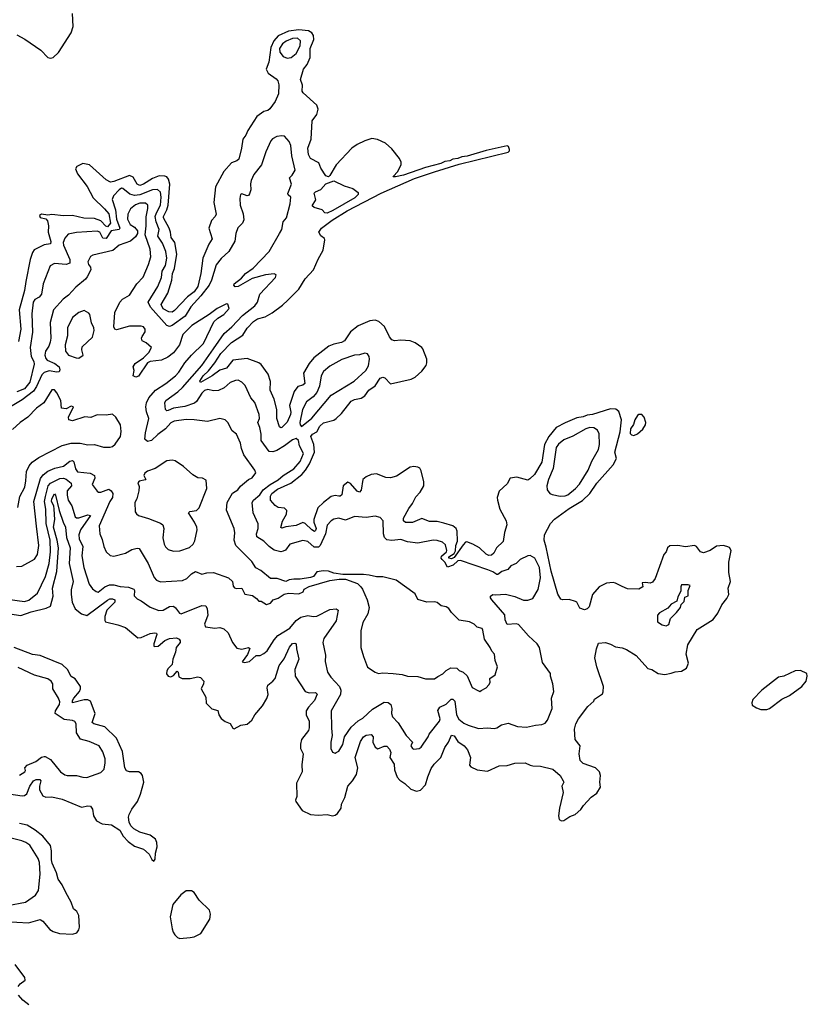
# Model space of a CAD drawing. Extents: x 1246230 to 1426786, y 660032 to 763141.
# Tile 428 of 566: x 1417947 to 1424037, y 673978 to 681587. Entities that reach past the tile are written whole.
import ezdxf

# ---------------------------------------------------------------- set-up
doc = ezdxf.new("R2010")
doc.units = 0

msp = doc.modelspace()

# ---------------------------------------------------------------- linework, layer by layer
at = {"layer": '0CON10XD'}
for points in [[(1417925, 681470.6), (1417987, 681437), (1418110.5, 681350.5), (1418165, 681294.4), (1418185, 681290), (1418205, 681294.4), (1418247, 681333), (1418343.7, 681485), (1418361.6, 681535), (1418354.1, 681634.1)], [(1420119.4, 675955), (1420140, 675915), (1420127.5, 675827.5), (1420130, 675775), (1420087.3, 675687.3), (1420090, 675585), (1420080.6, 675555), (1420083.1, 675545), (1420130, 675475), (1420194.5, 675444.5), (1420255, 675439.2), (1420324.2, 675444.2), (1420365, 675434), (1420385, 675438.8), (1420405, 675453.8), (1420432, 675495), (1420436.2, 675525), (1420461.4, 675575), (1420483.8, 675665), (1420521.4, 675705), (1420551.9, 675755), (1420561.5, 675805), (1420541.3, 675885), (1420581.6, 676008.4), (1420604.4, 676045.6), (1420625, 676057.2), (1420665, 676063.5), (1420678.9, 676045), (1420678.5, 676005), (1420695.6, 675965), (1420717.2, 675952.8), (1420765, 675972.7), (1420785, 675971.8), (1420805, 675949.6), (1420816.7, 675925), (1420809.3, 675885), (1420843.2, 675835), (1420845, 675791.2), (1420865, 675734.3), (1420885, 675710), (1420926, 675685), (1420970.9, 675640.9), (1421014.2, 675624.2), (1421045, 675632), (1421085.3, 675674.7), (1421101.8, 675735), (1421129.3, 675800.7), (1421152.7, 675835), (1421204.2, 675885), (1421235, 675962.5), (1421262.1, 676005), (1421285, 676058.5), (1421305, 676054.1), (1421335, 676009.1), (1421382.7, 675975), (1421410.4, 675945), (1421432, 675885), (1421425.8, 675825), (1421434.5, 675814.5), (1421485, 675790), (1421565, 675780.6), (1421655, 675821.9), (1421716.3, 675823.7), (1421775, 675840.5), (1421855, 675843.3), (1421893, 675827), (1421915, 675820), (1421975, 675819.4), (1422070, 675795), (1422125, 675746.2), (1422150, 675705), (1422153.3, 675695), (1422137.5, 675665), (1422149.2, 675615), (1422120.8, 675495), (1422112, 675435), (1422117.5, 675405), (1422135, 675396.7), (1422155, 675397.5), (1422201.7, 675428.3), (1422242, 675445), (1422286.6, 675483.4), (1422305.7, 675515), (1422365, 675578), (1422409.3, 675610.7), (1422437.1, 675655), (1422431.4, 675695), (1422438.6, 675745), (1422430.8, 675775), (1422398.8, 675805), (1422305, 675840), (1422281.2, 675861.2), (1422272, 675915), (1422281.2, 675975), (1422242, 676025), (1422235.5, 676105), (1422247.3, 676145), (1422267.5, 676185), (1422339.7, 676280.3), (1422385, 676320), (1422392.5, 676335), (1422453, 676377), (1422458.3, 676391.7), (1422461.2, 676435), (1422410, 676585), (1422394.4, 676655), (1422405.8, 676724.2), (1422421.2, 676768.8), (1422475.9, 676774.1), (1422515, 676762.2), (1422555, 676740.9), (1422605, 676732.9), (1422639.6, 676719.5), (1422713.5, 676673.5), (1422805, 676572.5), (1422835, 676565.8), (1422883.4, 676533.4), (1422933.9, 676526.1), (1422985, 676536.2), (1423015, 676548), (1423065, 676552.9), (1423102.9, 676575), (1423118.2, 676615), (1423099.4, 676685), (1423112.9, 676757.2), (1423185.7, 676874.3), (1423307.7, 676952.4), (1423345, 677000.8), (1423375, 677064), (1423414.8, 677115.2), (1423428.9, 677145), (1423425.4, 677195), (1423442.1, 677245), (1423428.8, 677315), (1423430, 677395), (1423447.3, 677485), (1423435, 677507.5), (1423415, 677517.1), (1423385, 677523.8), (1423335, 677518.1), (1423285, 677485.6), (1423235, 677467.1), (1423210, 677475), (1423180.6, 677515), (1423165, 677523.3), (1423095, 677513.9), (1423035, 677524.5), (1422975, 677522), (1422956, 677505), (1422944.4, 677475.6), (1422926.6, 677453.4), (1422860.9, 677269.1), (1422839.8, 677240.2), (1422822.1, 677232.1), (1422785, 677238.9), (1422758.8, 677235), (1422765.8, 677205), (1422735, 677186), (1422647.7, 677187.7), (1422606.4, 677206.4), (1422555, 677233.8), (1422535, 677238.2), (1422485, 677231.5), (1422427.5, 677205), (1422375, 677145.8), (1422350.4, 677049.6), (1422335.6, 677034.4), (1422315, 677027.8), (1422279, 677039), (1422255.4, 677085), (1422245, 677090), (1422195, 677107.3), (1422145, 677104.5), (1422130, 677110), (1422107.9, 677147.9), (1422056.5, 677325), (1422018.2, 677511.8), (1422001.8, 677565), (1422003.5, 677605), (1422051.5, 677695), (1422082, 677728), (1422195, 677808.4), (1422297.8, 677872.2), (1422355.2, 677924.8), (1422408.9, 678005), (1422535, 678147.5), (1422560.4, 678195), (1422549.2, 678245), (1422588.9, 678401.1), (1422599.8, 678495), (1422578.3, 678558.3), (1422557, 678576.9), (1422515, 678578.7), (1422375, 678535.3), (1422335, 678531.3), (1422305, 678517.6), (1422255, 678510.1), (1422165, 678472.7), (1422095, 678434.6), (1422037.4, 678365), (1422005.6, 678305), (1421983.1, 678166.9), (1421927, 678073), (1421892.3, 678037.7), (1421875, 678028.4), (1421790.9, 678050.9), (1421738.8, 678045), (1421715, 678000), (1421655, 677944), (1421638.5, 677895), (1421640.4, 677875), (1421660, 677805), (1421707.3, 677715), (1421712.8, 677682.8), (1421695.9, 677625), (1421684.6, 677555), (1421633.4, 677505), (1421613, 677465), (1421595, 677448.4), (1421575, 677447.6), (1421555, 677455.9), (1421501.2, 677505), (1421451.1, 677535), (1421405, 677552.5), (1421395, 677550.3), (1421375, 677530), (1421305, 677431.1), (1421285, 677420.4), (1421264.7, 677425), (1421265.9, 677435), (1421307.4, 677462.6), (1421316.9, 677483.1), (1421318.6, 677525), (1421332.6, 677557.4), (1421329.3, 677635), (1421322.1, 677655), (1421296.7, 677675), (1421226.8, 677696.8), (1421175, 677708.3), (1421115, 677709.6), (1421055, 677732.2), (1420985, 677702.5), (1420931.2, 677701.2), (1420913.5, 677713.5), (1420915.5, 677735.6), (1420955, 677808.8), (1420985, 677848.9), (1421011.1, 677898.9), (1421044.6, 677935), (1421071.5, 677985), (1421072.3, 678015), (1421051.3, 678101.3), (1421040.6, 678120.6), (1421025, 678129.6), (1420995, 678133.9), (1420965, 678128.4), (1420859.7, 678060.3), (1420815, 678045.4), (1420778.1, 678048.1), (1420705, 678076.4), (1420665, 678071.9), (1420625, 678055.5), (1420600.8, 678035), (1420588.1, 677951.9), (1420575, 677935.4), (1420555, 677943.6), (1420505, 678003.5), (1420485, 678013.3), (1420447.9, 677985), (1420437.8, 677915), (1420425.7, 677905), (1420415.2, 677905.2), (1420385, 677911), (1420355, 677901.2), (1420295, 677856.2), (1420252.5, 677815), (1420221.4, 677725), (1420221.9, 677705), (1420238.4, 677655), (1420235, 677639.1), (1420227, 677633), (1420205, 677644), (1420155, 677693.5), (1420135, 677702), (1420085, 677677.4), (1420005, 677668), (1419975, 677656.7), (1419965, 677663.8), (1419979.1, 677710.8), (1420011.1, 677765), (1420011.5, 677795), (1419995, 677811.6), (1419945, 677818.1), (1419922.4, 677832.5), (1419885.9, 677875), (1419886, 677905), (1419897.7, 677925), (1419941.5, 677958.5), (1420044.6, 678005.4), (1420128.5, 678071.5), (1420156.9, 678105), (1420188.8, 678155), (1420226.9, 678245), (1420221.8, 678305), (1420198.9, 678365), (1420210.9, 678385), (1420245, 678402.1), (1420267.8, 678445), (1420295, 678471), (1420375, 678493.1), (1420395, 678506.2), (1420435, 678544.6), (1420510.8, 678639.2), (1420535, 678651), (1420587.5, 678662.5), (1420615, 678679.6), (1420645.9, 678724.1), (1420695, 678758.7), (1420735, 678816), (1420755, 678823.9), (1420770.3, 678820.3), (1420815, 678774.3), (1420975, 678808.2), (1421004.3, 678825), (1421055, 678872), (1421088.8, 678915), (1421096.2, 678935), (1421096.2, 678965), (1421065, 679043.3), (1421055, 679054), (1421005, 679090), (1420965, 679105.5), (1420895, 679111.8), (1420845, 679104.4), (1420825, 679113.1), (1420805, 679136), (1420767.8, 679215), (1420725, 679255.4), (1420695, 679263.9), (1420655, 679260.6), (1420565, 679221.3), (1420503.9, 679175), (1420459.1, 679105), (1420435, 679092.6), (1420375, 679080.7), (1420337.7, 679065), (1420222.1, 678975), (1420185, 678929.1), (1420141.6, 678855), (1420151.1, 678775), (1420136.5, 678763.4), (1420097.6, 678752.4), (1420068.2, 678715), (1420033.1, 678605), (1420042.7, 678555), (1420040.6, 678535), (1420015, 678476.8), (1419975, 678434.4), (1419965, 678432.9), (1419955, 678440), (1419936.4, 678505), (1419935.2, 678574.8), (1419914.8, 678655), (1419882.5, 678725), (1419885, 678790), (1419867.6, 678847.6), (1419815, 678921.5), (1419795, 678935.3), (1419705, 678967.8), (1419595, 678955.9), (1419545, 678893.2), (1419495, 678879.7), (1419435.9, 678834.1), (1419345, 678784.6), (1419340.8, 678795), (1419364.4, 678835), (1419406.3, 678873.7), (1419455.9, 678935), (1419502.3, 679007.7), (1419585, 679092.1), (1419671.9, 679148.1), (1419705, 679202.1), (1419755.5, 679254.5), (1419785, 679275.3), (1419845, 679291.2), (1419898.5, 679321.5), (1419979.8, 679380.2), (1420021.2, 679418.8), (1420104.1, 679505.9), (1420154.7, 679585.3), (1420218.2, 679655), (1420253.7, 679736.3), (1420292.5, 679805), (1420307.1, 679885), (1420303.8, 679895), (1420276.2, 679916.2), (1420260.8, 679945), (1420281.1, 679975), (1420362.9, 680037.1), (1420479, 680111), (1420742.3, 680247.7), (1421000.5, 680359.5), (1421155, 680411.9), (1421345, 680471.6), (1421725, 680564.3), (1421735.1, 680574.9), (1421735.1, 680585), (1421726.6, 680606.6), (1421715, 680611.8), (1421555, 680576.5), (1421406.7, 680533.3), (1421365, 680528.5), (1421334.9, 680515.1), (1421295, 680508.8), (1421273.6, 680496.4), (1421235, 680490.5), (1421204.1, 680475.9), (1421085, 680445.1), (1420915, 680386.9), (1420852.2, 680372.2), (1420835, 680372.5), (1420837.5, 680377.5), (1420867.9, 680412), (1420896.5, 680465), (1420896.2, 680486.2), (1420884.6, 680514.5), (1420825, 680588.6), (1420775, 680632.5), (1420712.4, 680662.4), (1420668.5, 680668.5), (1420615, 680651.6), (1420555, 680622.7), (1420515.3, 680594.7), (1420395, 680465.6), (1420345, 680384), (1420335, 680373.8), (1420315, 680381.2), (1420275, 680440), (1420260, 680480), (1420194.6, 680515), (1420179.1, 680545), (1420174.1, 680595), (1420201.1, 680665), (1420207.5, 680805), (1420244.7, 680855.3), (1420254.5, 680895), (1420245, 680925.8), (1420139.3, 681020.7), (1420132.1, 681035), (1420132.4, 681082.4), (1420118.2, 681125), (1420142, 681205), (1420169, 681241), (1420192.2, 681295), (1420192.3, 681365), (1420222.3, 681435), (1420219.3, 681465), (1420204.6, 681485), (1420180.4, 681500.4), (1420105, 681509.8), (1420025, 681497.6), (1419945, 681462), (1419910.7, 681425), (1419888.3, 681371.7), (1419872.2, 681257.8), (1419853.8, 681205), (1419866.9, 681175), (1419930.9, 681130.9), (1419943.5, 681113.5), (1419951.8, 681085), (1419947.8, 681015), (1419923.3, 680955), (1419882.1, 680898), (1419865, 680886), (1419835, 680877.7), (1419779.7, 680840.3), (1419709.8, 680730.2), (1419695, 680694.5), (1419672.1, 680665), (1419662.9, 680595), (1419640.3, 680509.7), (1419625, 680496.4), (1419585, 680481.2), (1419525.3, 680414.7), (1419460, 680295), (1419449.1, 680175), (1419465.5, 680085), (1419457.3, 680065), (1419431.2, 680035), (1419408.5, 679975), (1419435.3, 679894.7), (1419408.2, 679851.7), (1419362.9, 679745), (1419348.6, 679625), (1419324.7, 679525), (1419295.7, 679484.3), (1419245, 679445.9), (1419145, 679339.1), (1419125, 679326.7), (1419100.3, 679330.3)], [(1420015, 681290), (1420045, 681294), (1420084.8, 681325.2), (1420114.5, 681385), (1420119.3, 681425), (1420095, 681443.8), (1420055, 681441.7), (1420008.2, 681421.8), (1419979.6, 681400.4), (1419956.3, 681365), (1419958.7, 681335), (1419983, 681303), (1420015, 681290)], [(1420395, 675923.8), (1420413.3, 675935), (1420446, 675985), (1420459.2, 676045), (1420509.4, 676120.6), (1420565, 676168.5), (1420601.3, 676188.7), (1420675, 676257.7), (1420765, 676313.1), (1420795, 676309.6), (1420817.8, 676295), (1420825.5, 676264.5), (1420822.9, 676225), (1420828.7, 676198.7), (1420872.4, 676152.4), (1420934.7, 676054.7), (1420983.3, 676005), (1420970.8, 675975), (1420984.2, 675955), (1420995, 675950), (1421035, 675955.8), (1421052, 675965), (1421106.2, 676045), (1421113.8, 676065), (1421192.7, 676165), (1421197.2, 676185), (1421181.2, 676248.8), (1421195, 676274.5), (1421245, 676298.2), (1421281.9, 676335), (1421297, 676336.9), (1421310.5, 676320.5), (1421325, 676216.2), (1421341.8, 676181.8), (1421381.7, 676151.7), (1421415, 676134.1), (1421495, 676110), (1421565, 676115.8), (1421615, 676110), (1421635, 676114.2), (1421673.4, 676136.6), (1421725, 676150.8), (1421795, 676125.7), (1421865, 676118.6), (1421934.5, 676135.5), (1421985, 676139.4), (1422008.8, 676151.2), (1422027.8, 676175), (1422064.4, 676265), (1422059.4, 676345), (1422075.7, 676395), (1422069.4, 676455), (1422051.2, 676515), (1422051.2, 676535), (1421990.4, 676620.5), (1421966, 676735), (1421947.5, 676765), (1421880.8, 676825), (1421805, 676912.5), (1421785, 676917.1), (1421715, 676913.8), (1421701.8, 676948.2), (1421698.2, 676988.2), (1421597.5, 677105), (1421588.3, 677118.3), (1421588.3, 677131.7), (1421604, 677146), (1421625, 677141.2), (1421702.7, 677147.3), (1421775, 677130), (1421842.2, 677102.2), (1421875, 677100), (1421914.5, 677115), (1421955.3, 677184.7), (1421974.7, 677275), (1421965.3, 677355), (1421931.1, 677425), (1421895, 677446.5), (1421875, 677442.9), (1421816, 677415), (1421785, 677385.7), (1421745, 677365.6), (1421720.7, 677339.3), (1421675, 677322), (1421645, 677300), (1421635, 677300), (1421605, 677320.8), (1421566.6, 677336.6), (1421355, 677408.9), (1421335, 677404.6), (1421299.3, 677370.7), (1421255, 677356.9), (1421234.3, 677395), (1421213.2, 677415), (1421204.9, 677425), (1421207.5, 677442.5), (1421247.1, 677475), (1421250.4, 677485), (1421238, 677528), (1421215, 677549.5), (1421175, 677562.3), (1421145, 677563.8), (1421025, 677542.3), (1420945, 677550.9), (1420895, 677570.8), (1420825, 677562.9), (1420785, 677567.1), (1420767.3, 677585), (1420759.6, 677615), (1420758, 677715), (1420735, 677741.2), (1420695, 677749.2), (1420625, 677741.4), (1420535, 677747.1), (1420465, 677719.4), (1420415, 677734.4), (1420375, 677728.2), (1420354.7, 677715.3), (1420325, 677681.2), (1420310.8, 677615), (1420269.3, 677525), (1420258.1, 677511.9), (1420225, 677510.3), (1420175, 677554.5), (1420135, 677561.2), (1420035, 677533.5), (1420001.8, 677488.2), (1419985, 677478.9), (1419965, 677475.4), (1419915, 677488.2), (1419874.8, 677514.8), (1419835, 677557.5), (1419780, 677590), (1419776.9, 677615), (1419789.6, 677655), (1419791.7, 677691.7), (1419751.5, 677775), (1419744.6, 677855), (1419755.4, 677875), (1419804.8, 677915.2), (1419830.3, 677955), (1419883.7, 677996.3), (1419945, 678031.1), (1419985, 678064.2), (1420066.1, 678115), (1420115, 678172.3), (1420142.1, 678235), (1420111, 678295), (1420102.5, 678335), (1420085, 678350), (1420055, 678339.4), (1419995, 678293.4), (1419935, 678258.8), (1419905, 678247.9), (1419875, 678248.9), (1419813.8, 678335), (1419812.8, 678385), (1419803.5, 678435), (1419788.1, 678475), (1419800, 678505), (1419799.4, 678535), (1419765, 678628.8), (1419735, 678666.2), (1419690.6, 678760.6), (1419665.4, 678785.4), (1419635, 678801.9), (1419615, 678800), (1419575, 678783.5), (1419527.3, 678742.7), (1419485, 678722.7), (1419445, 678719.5), (1419400.6, 678730.6), (1419375, 678722.1), (1419355, 678701.5), (1419313.9, 678636.1), (1419297.5, 678622.5), (1419225, 678597.7), (1419135.8, 678584.2), (1419095, 678567.5), (1419085, 678565.6), (1419075.5, 678575), (1419068.9, 678625), (1419076.4, 678645), (1419169.1, 678710.9), (1419206.9, 678745), (1419354.3, 678915), (1419445, 679042.9), (1419528.5, 679161.5), (1419586.9, 679213.1), (1419668.8, 679301.2), (1419765, 679375.7), (1419784.5, 679405), (1419804.4, 679465), (1419924.2, 679595), (1419930, 679615), (1419915, 679622), (1419846.3, 679616.3), (1419745, 679587.3), (1419635, 679524.7), (1419612.7, 679522.7), (1419602.5, 679535), (1419606.2, 679545), (1419661.3, 679588.7), (1419692.4, 679625), (1419752.2, 679667.8), (1419875.3, 679795), (1419955.5, 679935), (1419973.6, 679965), (1419984, 680026), (1420010.9, 680055), (1420039.2, 680165), (1420042.9, 680215), (1420023.8, 680233.8), (1420020.5, 680245), (1420048.9, 680315), (1420032.5, 680365), (1420053.6, 680385), (1420076.1, 680425), (1420050.8, 680535), (1420042.1, 680615), (1420031.1, 680645), (1419995, 680686), (1419975, 680690), (1419935.5, 680684.5), (1419902.7, 680667.3), (1419888.2, 680651.8), (1419849.7, 680565), (1419817.1, 680465), (1419758.3, 680391.7), (1419736.5, 680345), (1419731.6, 680318.4), (1419735, 680272.5), (1419725, 680242), (1419715, 680228.8), (1419705, 680226), (1419665, 680241.2), (1419654, 680235), (1419648.6, 680205), (1419651.4, 680155), (1419675.9, 680085.9), (1419680.5, 680040.5), (1419668.9, 680015), (1419632.5, 679977.5), (1419618.5, 679935), (1419611.1, 679875), (1419565, 679795.7), (1419505, 679741.9), (1419467, 679693), (1419431, 679575), (1419411, 679535), (1419347.6, 679452.4), (1419271.1, 679368.9), (1419225.8, 679295), (1419125, 679223.7), (1419105, 679217.3), (1419084.3, 679225), (1418959.5, 679365), (1418940.8, 679405), (1419015.7, 679525), (1419043.2, 679595), (1419048.1, 679645), (1419073.6, 679686.4), (1419085.6, 679744.3), (1419075.6, 679795.6), (1419051, 679861), (1419014.8, 679915), (1419024.8, 679965), (1419001.7, 680025), (1418995.2, 680065), (1419003.6, 680095), (1419035.5, 680155), (1419041.7, 680215), (1419034.4, 680254.4), (1419012, 680275), (1418975, 680272.5), (1418875, 680233.9), (1418835, 680227.5), (1418798.8, 680238.8), (1418745, 680282.1), (1418735, 680284.6), (1418715, 680272.9), (1418671.8, 680225), (1418662, 680198), (1418687.2, 680117.2), (1418696.3, 680045), (1418721.1, 679975), (1418715, 679964.7), (1418655, 679954.7), (1418615, 679896.2), (1418588.5, 679898.5), (1418565.3, 679945), (1418545, 679952.7), (1418385, 679941.5), (1418320.8, 679929.2), (1418295, 679898.6), (1418283.9, 679866.1), (1418285, 679844.3), (1418334.1, 679735), (1418334.6, 679705.4), (1418305.3, 679694.7), (1418215, 679702.5), (1418183.7, 679686.3), (1418128.2, 679545), (1418114.6, 679465), (1418096.8, 679443.2), (1418064.5, 679425), (1418050.4, 679405), (1418042, 679315), (1418046.8, 679173.2), (1418027.8, 679055), (1418034.5, 678984.5), (1418055.4, 678945), (1418059.2, 678925), (1418026.2, 678785), (1417985, 678733.2), (1417925, 678710.9)], [(1419100.3, 679330.3), (1419055, 679353.8), (1419040, 679385), (1419092.3, 679475), (1419122.3, 679575), (1419127.8, 679625), (1419143.9, 679665), (1419161.6, 679775), (1419146.7, 679865), (1419117.1, 679905), (1419113.5, 679945), (1419101.9, 679975), (1419059, 680055), (1419058.1, 680065), (1419085, 680118.8), (1419094.6, 680155), (1419106.7, 680315), (1419098.6, 680355), (1419085, 680372), (1419069.2, 680379.2), (1419025, 680379.3), (1418975, 680361.2), (1418905, 680315.3), (1418875, 680306.2), (1418854.2, 680315), (1418825, 680371.1), (1418795, 680383.8), (1418675, 680336.5), (1418648.6, 680331.4), (1418615, 680348.6), (1418487.3, 680465), (1418435, 680476.8), (1418387.7, 680452.3), (1418378.5, 680435), (1418392.6, 680395), (1418467.8, 680297.8), (1418515, 680210.8), (1418603.8, 680125), (1418635, 680087.1), (1418650.3, 680015), (1418625, 679987.2), (1418611.9, 679991.9), (1418575, 680033.3), (1418525, 680049.6), (1418442.5, 680052.5), (1418355, 680073.8), (1418285, 680072.4), (1418195, 680080.5), (1418165, 680076.9), (1418115, 680084.3), (1418099.2, 680075), (1418105, 680059.2), (1418148.9, 680048.9), (1418161.5, 680031.5), (1418170.3, 679995), (1418166.8, 679945), (1418188.2, 679871.8), (1418185, 679853.9), (1418135, 679848.3), (1418060.1, 679809.9), (1418045, 679787.1), (1418028.2, 679735), (1417993.2, 679565), (1417985.2, 679494.8), (1417942.1, 679345), (1417956, 679195), (1417938.8, 679101.2)], [(1420325, 680092.5), (1420305, 680093.8), (1420285, 680117.8), (1420225, 680134.6), (1420208.3, 680148.3), (1420235.4, 680195), (1420225, 680245.8), (1420235, 680257.1), (1420275.3, 680274.7), (1420315, 680318.6), (1420375, 680342.5), (1420455, 680303.3), (1420523.9, 680283.9), (1420562.9, 680252.9), (1420564.6, 680235), (1420538.7, 680211.3), (1420368.3, 680111.7), (1420325, 680092.5)], [(1421505, 676396.7), (1421515, 676402.5), (1421555, 676423.3), (1421575, 676446.7), (1421584, 676465), (1421583.2, 676496.8), (1421622.9, 676525), (1421642, 676585), (1421624, 676635), (1421618, 676685), (1421597, 676707), (1421585.8, 676735), (1421540.5, 676800.5), (1421529.1, 676869.1), (1421521.7, 676881.7), (1421485, 676892), (1421461.2, 676915), (1421425, 676934), (1421345, 676946.7), (1421286.7, 677005), (1421265, 677036), (1421245, 677050), (1421205, 677057.5), (1421175, 677082), (1421155, 677088.6), (1421095.6, 677085.6), (1421025.8, 677105.8), (1421005, 677150), (1420857.1, 677257.1), (1420755, 677282.5), (1420705, 677280.8), (1420650, 677295), (1420605, 677299.2), (1420445, 677298.8), (1420375, 677311.2), (1420335, 677326), (1420295, 677326.7), (1420245, 677320), (1420217.5, 677285), (1420195, 677276.7), (1420115, 677264.3), (1420065.6, 677264.4), (1420031.7, 677258.3), (1420005, 677246), (1419938.1, 677268.1), (1419885, 677268.8), (1419810.3, 677330.3), (1419772.3, 677352.3), (1419741.3, 677401.3), (1419619.1, 677525), (1419604.6, 677565), (1419611.1, 677621.1), (1419606.5, 677655), (1419545.5, 677795.6), (1419550.5, 677855), (1419592.7, 677927.3), (1419633.3, 677955), (1419655, 677982.5), (1419715, 678032.5), (1419743.4, 678046.6), (1419773.8, 678085), (1419765.8, 678105), (1419680, 678225), (1419662.2, 678272.2), (1419655.3, 678315.3), (1419623.7, 678383.7), (1419589.2, 678409.2), (1419556, 678475), (1419535, 678496), (1419495, 678504.2), (1419398.1, 678481.9), (1419295.6, 678495.6), (1419235, 678496.5), (1419141.2, 678485), (1419115, 678471.5), (1419075.3, 678425), (1419015, 678382.7), (1418965, 678335.5), (1418935, 678327.8), (1418915.7, 678345), (1418919.4, 678395), (1418944.5, 678505), (1418926.5, 678556.5), (1418921.2, 678595), (1418927.1, 678625), (1418945.4, 678665), (1418996.1, 678723.9), (1419077.8, 678775), (1419151.1, 678835), (1419176.6, 678863.4), (1419223.8, 678936.2), (1419275.3, 678994.7), (1419368.2, 679085), (1419448.5, 679251.5), (1419478.4, 679281.6), (1419525, 679309.6), (1419567.8, 679355), (1419555, 679390), (1419545, 679390.8), (1419475, 679354.6), (1419412.3, 679307.7), (1419278.2, 679225), (1419209.3, 679155), (1419183.5, 679075), (1419136.9, 679013.1), (1419091.1, 678978.9), (1419043.3, 678955), (1418955, 678945.4), (1418935, 678936.5), (1418865, 678831.5), (1418845, 678825.6), (1418823.1, 678835), (1418830.8, 678875), (1418825.2, 678905), (1418841, 678929), (1418903.8, 678975), (1418944.5, 679015), (1418966.7, 679055), (1418925, 679090), (1418893.3, 679105), (1418890, 679125), (1418895, 679140), (1418917.5, 679175), (1418916.2, 679195), (1418905, 679212.5), (1418885, 679220), (1418795, 679220), (1418695, 679191.4), (1418682, 679195), (1418674.6, 679214.5), (1418682.5, 679325), (1418720, 679405), (1418741.8, 679428.2), (1418795, 679458.6), (1418851.9, 679545), (1418901.3, 679598.7), (1418943.6, 679696.4), (1418962, 679755), (1418956.7, 679815), (1418918.2, 679925), (1418925.9, 679994.1), (1418924.1, 680064.1), (1418937.8, 680127.8), (1418937.7, 680155), (1418919.1, 680169.2), (1418875, 680168.8), (1418843.4, 680156.6), (1418804.8, 680125.2), (1418782.9, 680085), (1418780, 680045), (1418801.2, 680005), (1418835.5, 679985), (1418858.1, 679955), (1418858.1, 679935), (1418841.2, 679908.8), (1418803.4, 679876.6), (1418715, 679845.5), (1418666.7, 679803.3), (1418513.3, 679766.7), (1418495, 679756.2), (1418473.6, 679715), (1418479.4, 679695), (1418495.5, 679675), (1418497.9, 679655), (1418469.6, 679600.5), (1418455, 679581.9), (1418380.1, 679519.9), (1418325, 679459.4), (1418282.4, 679427.6), (1418207.9, 679345), (1418183.3, 679246.7), (1418186.5, 679125), (1418182.2, 679095), (1418172.8, 679065), (1418146.1, 679025), (1418140.5, 678995), (1418147.8, 678967.8), (1418158.9, 678955), (1418219, 678929), (1418252, 678905), (1418258, 678882), (1418253.4, 678866.6), (1418235, 678862.7), (1418175, 678873.8), (1418135, 678860.7), (1418117.8, 678842.2), (1418078, 678752), (1418053.4, 678716.6), (1417965, 678649.4), (1417875, 678594.7)], [(1418405, 678972), (1418436.5, 678995), (1418426.9, 679035), (1418430.1, 679059.9), (1418509.6, 679135), (1418521.5, 679185), (1418521.4, 679205), (1418500.9, 679245), (1418489.1, 679309.1), (1418480.4, 679320.5), (1418445, 679340), (1418405, 679324.4), (1418355.5, 679285), (1418317.5, 679205), (1418317.7, 679145), (1418299.1, 679075), (1418300.6, 679025), (1418324.2, 678995), (1418383.3, 678973.3), (1418405, 678972)], [(1420125, 678442.5), (1420205, 678508.2), (1420354.6, 678685.4), (1420532.7, 678795), (1420623.8, 678875), (1420643, 678913), (1420652.9, 678965), (1420648.6, 678985), (1420635, 679004), (1420615, 679009.2), (1420575, 678996), (1420535, 678993.6), (1420438.9, 678961.1), (1420345, 678908.9), (1420295, 678868.1), (1420278.2, 678835), (1420264.6, 678755), (1420244.5, 678705), (1420217.2, 678672.8), (1420164.5, 678635), (1420134.2, 678575.8), (1420113.6, 678475), (1420115, 678457.5), (1420125, 678442.5)], [(1417932.2, 677817.8), (1417948.1, 677901.9), (1417985.4, 677975), (1417993.9, 678023.9), (1418000.4, 678095), (1418021.2, 678138.8), (1418042.5, 678167.5), (1418095.9, 678204.1), (1418274.6, 678295.4), (1418345, 678313.3), (1418413.5, 678313.5), (1418475, 678302.5), (1418525, 678303.8), (1418595, 678284), (1418646.1, 678283.9), (1418665, 678288.8), (1418685, 678306.2), (1418725.6, 678365), (1418730.8, 678405), (1418726, 678455), (1418691.2, 678515), (1418665, 678538), (1418615, 678531.2), (1418545, 678533.8), (1418496.1, 678513.9), (1418450.7, 678519.3), (1418355, 678488), (1418327.5, 678495), (1418324, 678515), (1418363.3, 678595), (1418345, 678599.4), (1418305, 678581.1), (1418270, 678585), (1418265.8, 678645), (1418234.4, 678704.4), (1418215, 678726.2), (1418195, 678726.7), (1418132.8, 678627.2), (1418077.1, 678585), (1418009.4, 678515), (1417950.6, 678475), (1417890.9, 678419.1)], [(1422695, 678373.8), (1422725, 678387.2), (1422765, 678421.5), (1422786, 678455), (1422787.6, 678475), (1422775.2, 678515), (1422757.7, 678535), (1422735, 678535.3), (1422725, 678527.4), (1422703, 678495), (1422692.1, 678457.9), (1422670.1, 678425), (1422668, 678388.1), (1422677.7, 678377.7), (1422695, 678373.8)], [(1422125.4, 677905.4), (1422165, 677907.1), (1422185, 677914.2), (1422245.4, 677965), (1422275, 677998.5), (1422342.3, 678105), (1422370, 678175), (1422423.4, 678266.6), (1422429.6, 678305), (1422426.6, 678386.6), (1422415.7, 678415.7), (1422385, 678432.9), (1422355, 678434.5), (1422325, 678426.4), (1422225, 678369.3), (1422155, 678340), (1422113.1, 678306.9), (1422095, 678280.8), (1422071.5, 678118.5), (1422035.4, 678035), (1422023.6, 677985), (1422024.5, 677954.5), (1422045, 677926), (1422065, 677918.9), (1422125.4, 677905.4)], [(1417921.1, 677361.1), (1417963.3, 677365), (1418060.6, 677419.4), (1418085, 677453.8), (1418095.4, 677525), (1418078.1, 677671.9), (1418056.9, 677863.1), (1418107.9, 678042.1), (1418129.4, 678070.6), (1418165, 678097.6), (1418218.1, 678121.9), (1418285, 678137.4), (1418335, 678176.7), (1418355, 678179.6), (1418365, 678170), (1418379.7, 678115), (1418395, 678092.3), (1418492.3, 678082.4), (1418525.5, 678065), (1418529.1, 678045), (1418507.5, 677995), (1418545, 677944.3), (1418555, 677937.1), (1418575, 677935.6), (1418635, 677958.2), (1418655, 677946.5), (1418668, 677925), (1418664.7, 677895), (1418645, 677864.4), (1418561.5, 677675), (1418567.5, 677615), (1418585, 677570), (1418596.4, 677516.4), (1418615, 677474), (1418647.1, 677447.1), (1418675, 677440.5), (1418763.8, 677465), (1418815, 677493.8), (1418855, 677502.2), (1418869.4, 677499.4), (1418940.4, 677385), (1418986.8, 677276.8), (1419005, 677256), (1419035, 677242.5), (1419205, 677252.5), (1419240.3, 677269.7), (1419275, 677306), (1419305, 677324), (1419355, 677301.4), (1419395, 677312.5), (1419445, 677315.8), (1419562.5, 677275), (1419592.5, 677245), (1419598.3, 677208.3), (1419607, 677197), (1419621.2, 677191.2), (1419663.8, 677193.8), (1419688.5, 677148.5), (1419748.1, 677138.1), (1419778.8, 677115), (1419795, 677092.5), (1419815, 677092.5), (1419855, 677067.5), (1419885, 677078.8), (1419906.7, 677105), (1419945, 677115.8), (1419993, 677147), (1420025.7, 677155.7), (1420105, 677150), (1420140, 677165), (1420147.5, 677185), (1420185, 677207.5), (1420345, 677254), (1420415.9, 677264.1), (1420465, 677262.5), (1420558.9, 677228.9), (1420585.5, 677205.5), (1420598.6, 677185), (1420633.3, 677105), (1420648.1, 677045), (1420640, 676995), (1420600.9, 676929.1), (1420584.3, 676865), (1420585.8, 676735), (1420604.3, 676665), (1420635, 676583.3), (1420695, 676544.2), (1420720, 676535), (1420755, 676540.8), (1420835, 676535.8), (1420905, 676527.1), (1420945, 676514.3), (1421025, 676511.4), (1421085, 676493.8), (1421155, 676493.3), (1421179.2, 676510.8), (1421218.3, 676531.7), (1421245, 676557.5), (1421280.4, 676579.5), (1421325.8, 676575.8), (1421345, 676556.7), (1421375, 676543.8), (1421407.5, 676517.5), (1421445, 676427.5), (1421495, 676400), (1421505, 676396.7)], [(1419135, 677479.4), (1419185, 677482.7), (1419260.8, 677509.2), (1419287.1, 677535), (1419301.1, 677558.9), (1419318.2, 677645), (1419316.5, 677665), (1419299.2, 677705), (1419252.7, 677777.3), (1419263.1, 677786.9), (1419315, 677794.2), (1419334.5, 677815.5), (1419393.8, 677965), (1419388.3, 678028.3), (1419360, 678045), (1419325, 678046.7), (1419285, 678070), (1419214.5, 678134.5), (1419148.3, 678178.3), (1419125.9, 678184.1), (1419085, 678177.5), (1418995, 678119.2), (1418935, 678098.8), (1418915, 678082.5), (1418907.5, 678065), (1418922.5, 678035), (1418920, 678030), (1418870, 678020), (1418860.7, 678009.3), (1418869.6, 677979.5), (1418869.2, 677945), (1418852.9, 677885), (1418836.7, 677855), (1418840, 677785), (1418848.8, 677768.8), (1418865.8, 677755.8), (1418943.4, 677733.4), (1419035, 677697.1), (1419052.6, 677682.6), (1419062.2, 677655), (1419052.9, 677582.9), (1419063.3, 677535), (1419075, 677513.8), (1419095, 677492.5), (1419135, 677479.4)], [(1417775, 677120), (1417985, 677090.6), (1418017.7, 677102.3), (1418085, 677154.2), (1418146.6, 677283.4), (1418174.5, 677385.5), (1418185.2, 677475), (1418183.5, 677565), (1418150.6, 677695), (1418149.8, 677805), (1418137.8, 677865), (1418146.7, 677903.3), (1418167.8, 677985), (1418185.7, 678004.3), (1418215, 678021.9), (1418258.2, 678041.8), (1418285.2, 678045.2), (1418305, 678037.2), (1418345.2, 678005.2), (1418346.8, 677985), (1418313.9, 677945), (1418313.5, 677913.5), (1418321.2, 677875), (1418350.8, 677830.8), (1418374.6, 677745), (1418385, 677737.7), (1418405, 677736.3), (1418475, 677760), (1418494.4, 677755), (1418417.2, 677645), (1418403.6, 677605), (1418408, 677575), (1418435.9, 677515), (1418427.7, 677445), (1418442.5, 677355), (1418484.6, 677224.6), (1418508.8, 677188.8), (1418537.3, 677167.3), (1418553.4, 677163.4), (1418605.4, 677205), (1418641.5, 677218.5), (1418675, 677219.8), (1418725, 677207.7), (1418787.2, 677202.8), (1418828.5, 677185), (1418835.4, 677175), (1418831.1, 677135), (1418855, 677110.8), (1418885, 677096.9), (1418955, 677048.1), (1419022.1, 677022.1), (1419055, 677023.6), (1419105, 677053.6), (1419135, 677055.6), (1419152, 677042), (1419181.3, 677001.3), (1419195, 676995.7), (1419355, 677059.1), (1419385, 677057.1), (1419395.5, 677035.5), (1419402.7, 676985), (1419376.7, 676915), (1419384.2, 676895), (1419455, 676885.6), (1419495, 676889.2), (1419525, 676879.4), (1419559.4, 676849.4), (1419592, 676775), (1419625, 676730.6), (1419665, 676723.6), (1419715.5, 676735.5), (1419727, 676727), (1419707.8, 676682.2), (1419667.5, 676625), (1419685, 676618.8), (1419725, 676628.1), (1419775, 676673.8), (1419805, 676673.8), (1419835, 676688)], [(1417870.5, 676995), (1417955, 676982.7), (1418035, 677010.2), (1418151.4, 677038.6), (1418184.8, 677055.2), (1418206.8, 677133.2), (1418201.5, 677195), (1418232.9, 677322.8), (1418247, 677505), (1418237.1, 677565), (1418208.3, 677665), (1418218.1, 677725), (1418213.7, 677805), (1418210.3, 677830.3), (1418193.1, 677865), (1418194.3, 677885), (1418215, 677922.9), (1418225, 677912.9), (1418253.4, 677793.4), (1418283.7, 677703.7), (1418300.7, 677665), (1418309.4, 677585), (1418338.3, 677505), (1418330.2, 677385), (1418359.2, 677245), (1418345, 677181.2), (1418343.9, 677143.9), (1418353.8, 677085), (1418376.2, 677035), (1418425, 676996), (1418465, 676981.8), (1418625, 677102.4), (1418645, 677112.3), (1418665, 677112.5), (1418683.3, 677103.3), (1418683.6, 677085), (1418621.6, 677025), (1418604.8, 676974.8), (1418604.7, 676945), (1418610.6, 676935), (1418705, 676911.1), (1418765, 676888.9), (1418859.8, 676809.8), (1418885, 676811.6), (1418955, 676842.5), (1418992, 676848), (1419004, 676845), (1419007.9, 676835), (1418983.2, 676765), (1418985, 676746.2), (1418992.5, 676742.5), (1419016.9, 676745), (1419070.4, 676789.6), (1419105, 676806.2), (1419158.9, 676808.9), (1419180, 676800), (1419188.2, 676788.2), (1419186.5, 676775), (1419155.5, 676735), (1419150.9, 676699.1), (1419130, 676645), (1419125.7, 676604.3), (1419095.5, 676574.4), (1419085.6, 676554.4), (1419083.2, 676533.2), (1419095, 676513.3), (1419115, 676510), (1419135, 676519.2), (1419165, 676552.5), (1419172.5, 676545), (1419177.5, 676507.5), (1419202.5, 676495), (1419265, 676495.4), (1419325, 676509.6), (1419345, 676502.9), (1419370, 676475), (1419368.9, 676455), (1419349.2, 676415), (1419385, 676352.5), (1419388.6, 676305), (1419432.6, 676262.6), (1419478.9, 676248.9), (1419487.1, 676215), (1419505, 676187.1), (1419535, 676164.3), (1419575, 676149.4), (1419595, 676112.5), (1419605, 676106.7), (1419655.6, 676134.4), (1419705, 676144.2), (1419742.5, 676175), (1419764.6, 676215.4), (1419825.3, 676284.7), (1419857.7, 676342.3), (1419867.5, 676372.5), (1419860.3, 676425), (1419865.3, 676444.7), (1419905, 676474.6), (1419923, 676497), (1419954.1, 676595.9), (1419992, 676648.1), (1420032.4, 676737.6), (1420055, 676765.5), (1420075, 676769.4), (1420083.8, 676765), (1420086.5, 676725), (1420105.4, 676645), (1420073.2, 676565), (1420076.9, 676515), (1420155, 676395.5), (1420185, 676386.1), (1420235, 676386.9), (1420247.3, 676375), (1420225.2, 676324.8), (1420180.6, 676275), (1420163.2, 676245), (1420161.6, 676215), (1420185.8, 676165), (1420185.7, 676115), (1420178.8, 676095), (1420126.7, 676025), (1420118.5, 675988.5), (1420119.4, 675955)], [(1422945, 676904), (1422965.8, 676914.2), (1422979.6, 676960.5), (1423026.2, 677005), (1423057.5, 677045), (1423061.7, 677068.3), (1423085, 677090), (1423090, 677125), (1423116.7, 677135), (1423116.7, 677175), (1423130, 677215), (1423115, 677220), (1423065, 677218.8), (1423058, 677205), (1423059.2, 677170.8), (1423035, 677127.5), (1423026.7, 677093.3), (1422985, 677070), (1422959.4, 677040.6), (1422895, 677002.5), (1422877.5, 676985), (1422877.5, 676935), (1422915, 676910), (1422945, 676904)], [(1419835, 676688), (1419860, 676710), (1419914.5, 676795), (1419942.9, 676827.2), (1420035.6, 676885), (1420085.7, 676944.2), (1420120.9, 676969.2), (1420175, 676983.8), (1420215, 676975.4), (1420245, 676978.5), (1420345, 677028.9), (1420395, 677034), (1420410, 677025), (1420395, 676940.8), (1420299.6, 676805), (1420290.9, 676775), (1420311.1, 676675), (1420307.6, 676627.6), (1420327.1, 676545), (1420351.4, 676505), (1420420, 676435), (1420430.9, 676405), (1420427.4, 676372.6), (1420355.7, 676245), (1420357, 676113), (1420362.5, 676055), (1420353.1, 676005), (1420352.9, 675955), (1420365.9, 675925.9), (1420385, 675918.8), (1420395, 675923.8)], [(1417845, 675607.6), (1417965, 675588.8), (1417985, 675590.6), (1418003.4, 675605), (1418026.2, 675665), (1418054, 675706), (1418075, 675714.3), (1418102.5, 675715), (1418111.1, 675705), (1418099, 675665), (1418101.3, 675635), (1418125, 675588.5), (1418148.7, 675578.7), (1418195, 675580.8), (1418275, 675564.5), (1418425, 675501.5), (1418475, 675510.7), (1418495, 675508.1), (1418511.1, 675485), (1418517.5, 675435), (1418541.4, 675395), (1418585, 675373.6), (1418656.1, 675366.1), (1418722, 675325), (1418747, 675277), (1418785, 675236), (1418835, 675201.4), (1418905, 675178), (1418947.9, 675137.9), (1418967.7, 675097.7), (1418985, 675083.3), (1418995, 675100), (1418997.1, 675145), (1419010.5, 675195), (1419007.9, 675227.9), (1418996, 675255), (1418956.7, 675285), (1418875, 675309.2), (1418828.8, 675335), (1418806.8, 675356.8), (1418794.3, 675385), (1418788.6, 675425), (1418794.4, 675445), (1418814, 675486), (1418856.8, 675545), (1418881.7, 675601.7), (1418905.5, 675695.5), (1418897.3, 675745), (1418885, 675761.9), (1418865, 675773.6), (1418794.7, 675774.7), (1418773, 675783), (1418761.1, 675805), (1418742, 675932), (1418695, 676033.6), (1418605, 676121.3), (1418518.9, 676145), (1418506.5, 676155), (1418530.2, 676225), (1418495, 676321.1), (1418475, 676331.4), (1418445, 676330.6), (1418355, 676308.8), (1418355.9, 676325), (1418366.5, 676345), (1418408.9, 676395), (1418418.2, 676415), (1418416.7, 676435), (1418389.3, 676475), (1418375, 676493.3), (1418345, 676510.8), (1418317.7, 676565), (1418274.7, 676605), (1418135, 676661.7), (1418105, 676673.1), (1418045, 676682.2), (1417905, 676734.9)], [(1417945, 675750), (1417987.1, 675775), (1417991.4, 675785), (1417985.7, 675805), (1418004.5, 675825), (1418071.9, 675855), (1418115, 675886.9), (1418135, 675894.3), (1418145, 675894), (1418185, 675870), (1418261.8, 675775), (1418295, 675752.3), (1418315, 675746.4), (1418387.3, 675747.3), (1418435, 675732.5), (1418465, 675730), (1418575, 675768.6), (1418600, 675795), (1418608.9, 675845), (1418607.5, 675875), (1418589.5, 675929.5), (1418562, 675975), (1418485, 676008), (1418416.4, 676026.4), (1418385.9, 676075.9), (1418384.3, 676144.3), (1418373.2, 676163.2), (1418355, 676172.5), (1418289.6, 676179.6), (1418222.1, 676225), (1418224.7, 676245), (1418255.3, 676295), (1418257.5, 676315), (1418246.9, 676345), (1418203.1, 676415), (1418202, 676455), (1418190.9, 676475), (1418165, 676492.5), (1418060.7, 676520.8), (1417935, 676581.9)], [(1423677, 676257), (1423725, 676257.5), (1423745, 676264.4), (1423840, 676335), (1423899.2, 676365), (1423995.3, 676434.7), (1424028.5, 676475), (1424036.9, 676515), (1424033.8, 676535), (1423985, 676558.9), (1423944, 676555), (1423855, 676513.8), (1423812.9, 676505), (1423685.8, 676405), (1423615, 676333.3), (1423607.7, 676307.7), (1423610.9, 676290.9), (1423645, 676268), (1423677, 676257)], [(1417835, 674618.6), (1418015, 674607.8), (1418105, 674632.8), (1418125, 674621.3), (1418178.9, 674555), (1418205, 674540.4), (1418255, 674524.1), (1418355, 674520), (1418389.8, 674530.2), (1418405.4, 674554.7), (1418409.6, 674575), (1418405.4, 674664.6), (1418389.6, 674695), (1418362.7, 674715), (1418345, 674766.5), (1418302.8, 674842.8), (1418275, 674901.1), (1418245.2, 674945.2), (1418232.6, 674995), (1418198.7, 675068.7), (1418192.8, 675095), (1418193.1, 675165), (1418185, 675205.4), (1418125, 675276.4), (1418065.8, 675325), (1418005, 675361.5), (1417945, 675375.4)], [(1417855, 674741.2), (1417991.4, 674768.5), (1418069.3, 674820.7), (1418092.3, 674857.7), (1418104.6, 674985), (1418099.6, 675075), (1418089.6, 675105), (1418025, 675208.1), (1417995, 675229.5), (1417962.3, 675242.3), (1417795, 675283.1)], [(1419185, 674487.5), (1419265, 674494), (1419295, 674500), (1419347.5, 674525), (1419417.1, 674635), (1419423.1, 674675), (1419415, 674706), (1419334, 674784), (1419295, 674842.9), (1419275, 674854), (1419235, 674856), (1419194, 674825), (1419131.7, 674748.3), (1419111.4, 674655), (1419125, 674562.5), (1419132.9, 674535), (1419146.2, 674515), (1419166.7, 674495), (1419185, 674487.5)], [(1417935.3, 674114.7), (1417950, 674135), (1417988.9, 674165), (1417986.9, 674185), (1417911, 674285)], [(1418018.8, 673975), (1417970.7, 674010.8), (1417938.7, 674048.7)]]:
    msp.add_lwpolyline(points, dxfattribs=at)

doc.saveas('drawing.dxf')
